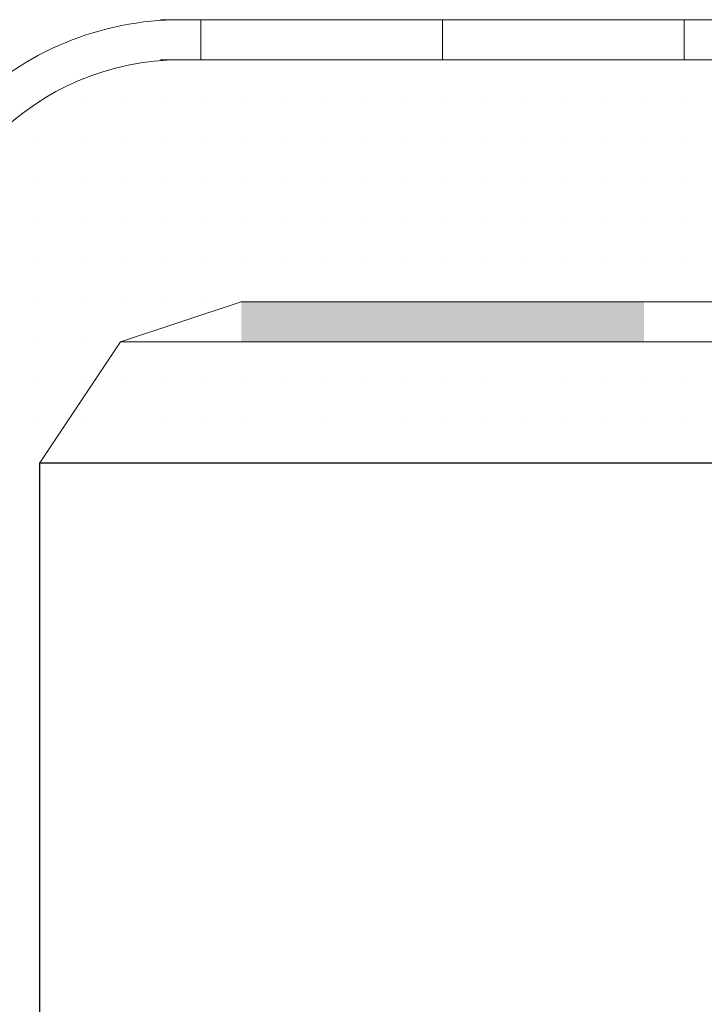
# Model space of a CAD drawing. Header units: metres. Extents: x 5.7 to 89.8, y 4 to 63.5.
# Tile 355 of 475: x 57.882 to 58.046, y 49.622 to 49.858. Entities that reach past the tile are written whole.
import ezdxf

# ---------------------------------------------------------------- set-up
doc = ezdxf.new("R2010")
doc.units = ezdxf.units.M
doc.header["$MEASUREMENT"] = 0
for name, color, linetype in [('PDF17_hatch-borshi', 7, 'Continuous'), ('PDF17_Isogam', 7, 'Continuous'), ('PDF17_kaff', 7, 'Continuous'), ('PDF17_wall', 7, 'Continuous')]:
    doc.layers.add(name, color=color, linetype=linetype)

msp = doc.modelspace()

# ---------------------------------------------------------------- linework, layer by layer
at = {"layer": 'PDF17_hatch-borshi', "lineweight": 18}
for points in [[(57.92524720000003, 49.84788080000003), (57.92524720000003, 49.84788080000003)], [(57.94450960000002, 49.84788080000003), (57.94450960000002, 49.84788080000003)], [(57.95414080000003, 49.84788080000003), (57.95414080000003, 49.84788080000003)], [(57.97340320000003, 49.84788080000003), (57.97340320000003, 49.84788080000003)], [(57.98303440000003, 49.84788080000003), (57.98303440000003, 49.84788080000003)], [(57.99266560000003, 49.84788080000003), (57.99266560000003, 49.84788080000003)], [(57.99266560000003, 49.84788080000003), (57.99266560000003, 49.84788080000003)], [(57.99266560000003, 49.84788080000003), (57.99266560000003, 49.84788080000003)], [(58.00229680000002, 49.84788080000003), (58.00229680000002, 49.84788080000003)], [(58.02155920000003, 49.84788080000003), (58.02155920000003, 49.84788080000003)], [(58.03119040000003, 49.84788080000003), (58.03119040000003, 49.84788080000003)], [(58.04082160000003, 49.84788080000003), (58.04082160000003, 49.84788080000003)], [(57.88672240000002, 49.83824960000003), (57.88672240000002, 49.83824960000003)], [(57.89635360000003, 49.83824960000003), (57.89635360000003, 49.83824960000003)], [(57.89635360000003, 49.83824960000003), (57.89635360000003, 49.83824960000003)], [(57.89635360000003, 49.83824960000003), (57.89635360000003, 49.83824960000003)], [(57.90598480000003, 49.83824960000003), (57.90598480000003, 49.83824960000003)], [(57.90598480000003, 49.83824960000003), (57.90598480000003, 49.83824960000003)], [(57.90598480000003, 49.83824960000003), (57.90598480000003, 49.83824960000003)], [(57.91561600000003, 49.83824960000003), (57.91561600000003, 49.83824960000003)], [(57.91561600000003, 49.83824960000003), (57.91561600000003, 49.83824960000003)], [(57.91561600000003, 49.83824960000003), (57.91561600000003, 49.83824960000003)], [(57.91561600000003, 49.83824960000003), (57.91561600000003, 49.83824960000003)], [(57.91561600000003, 49.83824960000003), (57.91561600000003, 49.83824960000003)], [(57.92524720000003, 49.83824960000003), (57.92524720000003, 49.83824960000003)], [(57.92524720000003, 49.83824960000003), (57.92524720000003, 49.83824960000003)], [(57.93487840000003, 49.83824960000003), (57.93487840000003, 49.83824960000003)], [(57.93487840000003, 49.83824960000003), (57.93487840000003, 49.83824960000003)], [(57.93487840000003, 49.83824960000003), (57.93487840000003, 49.83824960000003)], [(57.93487840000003, 49.83824960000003), (57.93487840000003, 49.83824960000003)], [(57.94450960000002, 49.83824960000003), (57.94450960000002, 49.83824960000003)], [(57.94450960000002, 49.83824960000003), (57.94450960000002, 49.83824960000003)], [(57.94450960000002, 49.83824960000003), (57.94450960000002, 49.83824960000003)], [(57.95414080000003, 49.83824960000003), (57.95414080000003, 49.83824960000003)], [(57.95414080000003, 49.83824960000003), (57.95414080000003, 49.83824960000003)], [(57.95414080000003, 49.83824960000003), (57.95414080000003, 49.83824960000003)], [(57.95414080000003, 49.83824960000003), (57.95414080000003, 49.83824960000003)], [(57.96377200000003, 49.83824960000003), (57.96377200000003, 49.83824960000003)], [(57.96377200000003, 49.83824960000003), (57.96377200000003, 49.83824960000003)], [(57.96377200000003, 49.83824960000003), (57.96377200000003, 49.83824960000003)], [(57.97340320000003, 49.83824960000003), (57.97340320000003, 49.83824960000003)], [(57.97340320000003, 49.83824960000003), (57.97340320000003, 49.83824960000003)], [(57.97340320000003, 49.83824960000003), (57.97340320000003, 49.83824960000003)], [(57.97340320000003, 49.83824960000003), (57.97340320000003, 49.83824960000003)], [(57.98303440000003, 49.83824960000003), (57.98303440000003, 49.83824960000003)], [(57.98303440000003, 49.83824960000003), (57.98303440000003, 49.83824960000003)], [(57.98303440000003, 49.83824960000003), (57.98303440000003, 49.83824960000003)], [(57.98303440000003, 49.83824960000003), (57.98303440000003, 49.83824960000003)], [(57.99266560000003, 49.83824960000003), (57.99266560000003, 49.83824960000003)], [(57.99266560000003, 49.83824960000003), (57.99266560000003, 49.83824960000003)], [(58.00229680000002, 49.83824960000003), (58.00229680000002, 49.83824960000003)], [(58.00229680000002, 49.83824960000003), (58.00229680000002, 49.83824960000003)], [(58.00229680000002, 49.83824960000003), (58.00229680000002, 49.83824960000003)], [(58.01192800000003, 49.83824960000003), (58.01192800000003, 49.83824960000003)], [(58.02155920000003, 49.83824960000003), (58.02155920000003, 49.83824960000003)], [(58.02155920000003, 49.83824960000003), (58.02155920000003, 49.83824960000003)], [(58.02155920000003, 49.83824960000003), (58.02155920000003, 49.83824960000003)], [(58.02155920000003, 49.83824960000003), (58.02155920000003, 49.83824960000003)], [(58.03119040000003, 49.83824960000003), (58.03119040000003, 49.83824960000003)], [(58.03119040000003, 49.83824960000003), (58.03119040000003, 49.83824960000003)], [(58.03119040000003, 49.83824960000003), (58.03119040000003, 49.83824960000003)], [(58.04082160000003, 49.83824960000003), (58.04082160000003, 49.83824960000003)], [(58.04082160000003, 49.83824960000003), (58.04082160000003, 49.83824960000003)], [(58.04082160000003, 49.83824960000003), (58.04082160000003, 49.83824960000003)], [(58.04082160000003, 49.83824960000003), (58.04082160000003, 49.83824960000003)], [(57.88672240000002, 49.82861840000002), (57.88672240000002, 49.82861840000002)], [(57.88672240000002, 49.82861840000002), (57.88672240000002, 49.82861840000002)], [(57.88672240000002, 49.82861840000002), (57.88672240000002, 49.82861840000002)], [(57.88672240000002, 49.82861840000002), (57.88672240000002, 49.82861840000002)], [(57.88672240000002, 49.82861840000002), (57.88672240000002, 49.82861840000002)], [(57.89635360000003, 49.82861840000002), (57.89635360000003, 49.82861840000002)], [(57.89635360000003, 49.82861840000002), (57.89635360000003, 49.82861840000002)], [(57.89635360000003, 49.82861840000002), (57.89635360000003, 49.82861840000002)], [(57.89635360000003, 49.82861840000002), (57.89635360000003, 49.82861840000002)], [(57.90598480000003, 49.82861840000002), (57.90598480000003, 49.82861840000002)], [(57.90598480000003, 49.82861840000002), (57.90598480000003, 49.82861840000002)], [(57.90598480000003, 49.82861840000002), (57.90598480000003, 49.82861840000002)], [(57.90598480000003, 49.82861840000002), (57.90598480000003, 49.82861840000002)], [(57.90598480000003, 49.82861840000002), (57.90598480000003, 49.82861840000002)], [(57.91561600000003, 49.82861840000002), (57.91561600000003, 49.82861840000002)], [(57.91561600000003, 49.82861840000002), (57.91561600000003, 49.82861840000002)], [(57.91561600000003, 49.82861840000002), (57.91561600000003, 49.82861840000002)], [(57.92524720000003, 49.82861840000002), (57.92524720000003, 49.82861840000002)], [(57.92524720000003, 49.82861840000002), (57.92524720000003, 49.82861840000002)], [(57.92524720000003, 49.82861840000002), (57.92524720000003, 49.82861840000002)], [(57.92524720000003, 49.82861840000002), (57.92524720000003, 49.82861840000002)], [(57.93487840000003, 49.82861840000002), (57.93487840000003, 49.82861840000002)], [(57.93487840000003, 49.82861840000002), (57.93487840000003, 49.82861840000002)], [(57.94450960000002, 49.82861840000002), (57.94450960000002, 49.82861840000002)], [(57.94450960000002, 49.82861840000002), (57.94450960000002, 49.82861840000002)], [(57.94450960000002, 49.82861840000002), (57.94450960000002, 49.82861840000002)], [(57.94450960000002, 49.82861840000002), (57.94450960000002, 49.82861840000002)], [(57.94450960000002, 49.82861840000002), (57.94450960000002, 49.82861840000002)], [(57.95414080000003, 49.82861840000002), (57.95414080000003, 49.82861840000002)], [(57.95414080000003, 49.82861840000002), (57.95414080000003, 49.82861840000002)], [(57.95414080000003, 49.82861840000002), (57.95414080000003, 49.82861840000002)], [(57.96377200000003, 49.82861840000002), (57.96377200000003, 49.82861840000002)], [(57.96377200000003, 49.82861840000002), (57.96377200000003, 49.82861840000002)], [(57.96377200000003, 49.82861840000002), (57.96377200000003, 49.82861840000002)], [(57.96377200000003, 49.82861840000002), (57.96377200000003, 49.82861840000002)], [(57.97340320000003, 49.82861840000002), (57.97340320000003, 49.82861840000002)], [(57.97340320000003, 49.82861840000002), (57.97340320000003, 49.82861840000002)], [(57.97340320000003, 49.82861840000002), (57.97340320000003, 49.82861840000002)], [(57.97340320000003, 49.82861840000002), (57.97340320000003, 49.82861840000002)], [(57.97340320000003, 49.82861840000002), (57.97340320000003, 49.82861840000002)], [(57.98303440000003, 49.82861840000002), (57.98303440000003, 49.82861840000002)], [(57.98303440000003, 49.82861840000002), (57.98303440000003, 49.82861840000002)], [(57.98303440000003, 49.82861840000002), (57.98303440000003, 49.82861840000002)], [(57.99266560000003, 49.82861840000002), (57.99266560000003, 49.82861840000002)], [(57.99266560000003, 49.82861840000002), (57.99266560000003, 49.82861840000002)], [(57.99266560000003, 49.82861840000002), (57.99266560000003, 49.82861840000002)], [(57.99266560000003, 49.82861840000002), (57.99266560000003, 49.82861840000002)], [(57.99266560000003, 49.82861840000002), (57.99266560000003, 49.82861840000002)], [(58.00229680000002, 49.82861840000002), (58.00229680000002, 49.82861840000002)], [(58.00229680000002, 49.82861840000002), (58.00229680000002, 49.82861840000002)], [(58.00229680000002, 49.82861840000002), (58.00229680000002, 49.82861840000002)], [(58.00229680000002, 49.82861840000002), (58.00229680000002, 49.82861840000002)], [(58.01192800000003, 49.82861840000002), (58.01192800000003, 49.82861840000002)], [(58.01192800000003, 49.82861840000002), (58.01192800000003, 49.82861840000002)], [(58.01192800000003, 49.82861840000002), (58.01192800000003, 49.82861840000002)], [(58.01192800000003, 49.82861840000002), (58.01192800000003, 49.82861840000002)], [(58.02155920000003, 49.82861840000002), (58.02155920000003, 49.82861840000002)], [(58.02155920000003, 49.82861840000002), (58.02155920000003, 49.82861840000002)], [(58.03119040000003, 49.82861840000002), (58.03119040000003, 49.82861840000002)], [(58.03119040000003, 49.82861840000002), (58.03119040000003, 49.82861840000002)], [(58.03119040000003, 49.82861840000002), (58.03119040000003, 49.82861840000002)], [(58.04082160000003, 49.82861840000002), (58.04082160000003, 49.82861840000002)], [(58.04082160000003, 49.82861840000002), (58.04082160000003, 49.82861840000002)], [(58.04082160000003, 49.82861840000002), (58.04082160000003, 49.82861840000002)], [(57.88672240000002, 49.81898720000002), (57.88672240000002, 49.81898720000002)], [(57.88672240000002, 49.81898720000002), (57.88672240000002, 49.81898720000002)], [(57.88672240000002, 49.81898720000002), (57.88672240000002, 49.81898720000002)], [(57.88672240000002, 49.81898720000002), (57.88672240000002, 49.81898720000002)], [(57.88672240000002, 49.81898720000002), (57.88672240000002, 49.81898720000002)], [(57.89635360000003, 49.81898720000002), (57.89635360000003, 49.81898720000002)], [(57.89635360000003, 49.81898720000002), (57.89635360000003, 49.81898720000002)], [(57.89635360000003, 49.81898720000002), (57.89635360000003, 49.81898720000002)], [(57.89635360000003, 49.81898720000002), (57.89635360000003, 49.81898720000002)], [(57.90598480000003, 49.81898720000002), (57.90598480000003, 49.81898720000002)], [(57.90598480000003, 49.81898720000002), (57.90598480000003, 49.81898720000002)], [(57.90598480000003, 49.81898720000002), (57.90598480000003, 49.81898720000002)], [(57.90598480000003, 49.81898720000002), (57.90598480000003, 49.81898720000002)], [(57.91561600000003, 49.81898720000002), (57.91561600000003, 49.81898720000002)], [(57.91561600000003, 49.81898720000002), (57.91561600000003, 49.81898720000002)], [(57.91561600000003, 49.81898720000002), (57.91561600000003, 49.81898720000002)], [(57.91561600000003, 49.81898720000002), (57.91561600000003, 49.81898720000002)], [(57.91561600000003, 49.81898720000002), (57.91561600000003, 49.81898720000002)], [(57.92524720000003, 49.81898720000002), (57.92524720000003, 49.81898720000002)], [(57.92524720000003, 49.81898720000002), (57.92524720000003, 49.81898720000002)], [(57.92524720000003, 49.81898720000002), (57.92524720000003, 49.81898720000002)], [(57.93487840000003, 49.81898720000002), (57.93487840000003, 49.81898720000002)], [(57.93487840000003, 49.81898720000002), (57.93487840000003, 49.81898720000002)], [(57.93487840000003, 49.81898720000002), (57.93487840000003, 49.81898720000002)], [(57.93487840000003, 49.81898720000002), (57.93487840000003, 49.81898720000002)], [(57.94450960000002, 49.81898720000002), (57.94450960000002, 49.81898720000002)], [(57.94450960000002, 49.81898720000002), (57.94450960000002, 49.81898720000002)], [(57.94450960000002, 49.81898720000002), (57.94450960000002, 49.81898720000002)], [(57.94450960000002, 49.81898720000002), (57.94450960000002, 49.81898720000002)], [(57.95414080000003, 49.81898720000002), (57.95414080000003, 49.81898720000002)], [(57.95414080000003, 49.81898720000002), (57.95414080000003, 49.81898720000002)], [(57.95414080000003, 49.81898720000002), (57.95414080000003, 49.81898720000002)], [(57.96377200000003, 49.81898720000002), (57.96377200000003, 49.81898720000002)], [(57.96377200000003, 49.81898720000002), (57.96377200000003, 49.81898720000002)], [(57.97340320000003, 49.81898720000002), (57.97340320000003, 49.81898720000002)], [(57.97340320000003, 49.81898720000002), (57.97340320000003, 49.81898720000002)], [(57.97340320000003, 49.81898720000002), (57.97340320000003, 49.81898720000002)], [(57.97340320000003, 49.81898720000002), (57.97340320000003, 49.81898720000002)], [(57.98303440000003, 49.81898720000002), (57.98303440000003, 49.81898720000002)], [(57.98303440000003, 49.81898720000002), (57.98303440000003, 49.81898720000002)], [(57.98303440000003, 49.81898720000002), (57.98303440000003, 49.81898720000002)], [(57.98303440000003, 49.81898720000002), (57.98303440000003, 49.81898720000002)], [(57.99266560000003, 49.81898720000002), (57.99266560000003, 49.81898720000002)], [(57.99266560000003, 49.81898720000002), (57.99266560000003, 49.81898720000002)], [(57.99266560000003, 49.81898720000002), (57.99266560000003, 49.81898720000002)], [(57.99266560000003, 49.81898720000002), (57.99266560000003, 49.81898720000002)], [(58.00229680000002, 49.81898720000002), (58.00229680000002, 49.81898720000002)], [(58.00229680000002, 49.81898720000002), (58.00229680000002, 49.81898720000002)], [(58.00229680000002, 49.81898720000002), (58.00229680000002, 49.81898720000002)], [(58.00229680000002, 49.81898720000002), (58.00229680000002, 49.81898720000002)], [(58.01192800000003, 49.81898720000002), (58.01192800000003, 49.81898720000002)], [(58.01192800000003, 49.81898720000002), (58.01192800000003, 49.81898720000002)], [(58.01192800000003, 49.81898720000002), (58.01192800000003, 49.81898720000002)], [(58.02155920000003, 49.81898720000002), (58.02155920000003, 49.81898720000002)], [(58.02155920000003, 49.81898720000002), (58.02155920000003, 49.81898720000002)], [(58.02155920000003, 49.81898720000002), (58.02155920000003, 49.81898720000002)], [(58.02155920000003, 49.81898720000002), (58.02155920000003, 49.81898720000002)], [(58.03119040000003, 49.81898720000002), (58.03119040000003, 49.81898720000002)], [(58.03119040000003, 49.81898720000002), (58.03119040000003, 49.81898720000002)], [(58.03119040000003, 49.81898720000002), (58.03119040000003, 49.81898720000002)], [(58.04082160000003, 49.81898720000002), (58.04082160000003, 49.81898720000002)], [(58.04082160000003, 49.81898720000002), (58.04082160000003, 49.81898720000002)], [(58.04082160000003, 49.81898720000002), (58.04082160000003, 49.81898720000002)], [(58.04082160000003, 49.81898720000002), (58.04082160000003, 49.81898720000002)], [(57.88672240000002, 49.80935600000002), (57.88672240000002, 49.80935600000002)], [(57.88672240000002, 49.80935600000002), (57.88672240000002, 49.80935600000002)], [(57.89635360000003, 49.80935600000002), (57.89635360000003, 49.80935600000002)], [(57.89635360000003, 49.80935600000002), (57.89635360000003, 49.80935600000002)], [(57.89635360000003, 49.80935600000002), (57.89635360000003, 49.80935600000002)], [(57.90598480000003, 49.80935600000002), (57.90598480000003, 49.80935600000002)], [(57.90598480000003, 49.80935600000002), (57.90598480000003, 49.80935600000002)], [(57.90598480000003, 49.80935600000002), (57.90598480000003, 49.80935600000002)], [(57.91561600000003, 49.80935600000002), (57.91561600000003, 49.80935600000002)], [(57.91561600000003, 49.80935600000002), (57.91561600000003, 49.80935600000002)], [(57.91561600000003, 49.80935600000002), (57.91561600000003, 49.80935600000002)], [(57.91561600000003, 49.80935600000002), (57.91561600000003, 49.80935600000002)], [(57.91561600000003, 49.80935600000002), (57.91561600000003, 49.80935600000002)], [(57.92524720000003, 49.80935600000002), (57.92524720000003, 49.80935600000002)], [(57.92524720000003, 49.80935600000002), (57.92524720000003, 49.80935600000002)], [(57.92524720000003, 49.80935600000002), (57.92524720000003, 49.80935600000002)], [(57.92524720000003, 49.80935600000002), (57.92524720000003, 49.80935600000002)], [(57.93487840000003, 49.80935600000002), (57.93487840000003, 49.80935600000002)], [(57.93487840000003, 49.80935600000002), (57.93487840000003, 49.80935600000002)], [(57.94450960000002, 49.80935600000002), (57.94450960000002, 49.80935600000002)], [(57.94450960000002, 49.80935600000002), (57.94450960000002, 49.80935600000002)], [(57.94450960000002, 49.80935600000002), (57.94450960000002, 49.80935600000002)], [(57.94450960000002, 49.80935600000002), (57.94450960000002, 49.80935600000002)], [(57.94450960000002, 49.80935600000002), (57.94450960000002, 49.80935600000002)], [(57.95414080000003, 49.80935600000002), (57.95414080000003, 49.80935600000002)], [(57.95414080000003, 49.80935600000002), (57.95414080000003, 49.80935600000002)], [(57.96377200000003, 49.80935600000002), (57.96377200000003, 49.80935600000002)], [(57.96377200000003, 49.80935600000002), (57.96377200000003, 49.80935600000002)], [(57.96377200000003, 49.80935600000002), (57.96377200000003, 49.80935600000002)], [(57.96377200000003, 49.80935600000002), (57.96377200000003, 49.80935600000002)], [(57.97340320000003, 49.80935600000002), (57.97340320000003, 49.80935600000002)], [(57.97340320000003, 49.80935600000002), (57.97340320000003, 49.80935600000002)], [(57.97340320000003, 49.80935600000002), (57.97340320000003, 49.80935600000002)], [(57.97340320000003, 49.80935600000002), (57.97340320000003, 49.80935600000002)], [(57.97340320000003, 49.80935600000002), (57.97340320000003, 49.80935600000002)], [(57.98303440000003, 49.80935600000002), (57.98303440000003, 49.80935600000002)], [(57.98303440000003, 49.80935600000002), (57.98303440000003, 49.80935600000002)], [(57.98303440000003, 49.80935600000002), (57.98303440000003, 49.80935600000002)], [(57.99266560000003, 49.80935600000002), (57.99266560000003, 49.80935600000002)], [(57.99266560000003, 49.80935600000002), (57.99266560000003, 49.80935600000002)], [(57.99266560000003, 49.80935600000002), (57.99266560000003, 49.80935600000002)], [(58.00229680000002, 49.80935600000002), (58.00229680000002, 49.80935600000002)], [(58.00229680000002, 49.80935600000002), (58.00229680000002, 49.80935600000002)], [(58.01192800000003, 49.80935600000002), (58.01192800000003, 49.80935600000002)], [(58.01192800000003, 49.80935600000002), (58.01192800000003, 49.80935600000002)], [(58.01192800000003, 49.80935600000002), (58.01192800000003, 49.80935600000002)], [(58.01192800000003, 49.80935600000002), (58.01192800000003, 49.80935600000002)], [(58.02155920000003, 49.80935600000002), (58.02155920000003, 49.80935600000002)], [(58.02155920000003, 49.80935600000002), (58.02155920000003, 49.80935600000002)], [(58.02155920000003, 49.80935600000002), (58.02155920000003, 49.80935600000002)], [(58.03119040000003, 49.80935600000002), (58.03119040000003, 49.80935600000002)], [(58.03119040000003, 49.80935600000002), (58.03119040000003, 49.80935600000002)], [(58.03119040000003, 49.80935600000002), (58.03119040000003, 49.80935600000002)], [(58.03119040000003, 49.80935600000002), (58.03119040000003, 49.80935600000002)], [(58.04082160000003, 49.80935600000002), (58.04082160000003, 49.80935600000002)], [(58.04082160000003, 49.80935600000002), (58.04082160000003, 49.80935600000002)], [(58.04082160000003, 49.80935600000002), (58.04082160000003, 49.80935600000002)], [(57.88672240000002, 49.79972480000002), (57.88672240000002, 49.79972480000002)], [(57.88672240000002, 49.79972480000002), (57.88672240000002, 49.79972480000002)], [(57.88672240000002, 49.79972480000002), (57.88672240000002, 49.79972480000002)], [(57.88672240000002, 49.79972480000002), (57.88672240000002, 49.79972480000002)], [(57.88672240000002, 49.79972480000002), (57.88672240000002, 49.79972480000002)], [(57.89635360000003, 49.79972480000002), (57.89635360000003, 49.79972480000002)], [(57.89635360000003, 49.79972480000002), (57.89635360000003, 49.79972480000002)], [(57.89635360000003, 49.79972480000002), (57.89635360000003, 49.79972480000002)], [(57.89635360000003, 49.79972480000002), (57.89635360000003, 49.79972480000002)], [(57.89635360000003, 49.79972480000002), (57.89635360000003, 49.79972480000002)], [(57.90598480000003, 49.79972480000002), (57.90598480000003, 49.79972480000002)], [(57.90598480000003, 49.79972480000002), (57.90598480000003, 49.79972480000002)], [(57.90598480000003, 49.79972480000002), (57.90598480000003, 49.79972480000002)], [(57.90598480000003, 49.79972480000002), (57.90598480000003, 49.79972480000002)], [(57.91561600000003, 49.79972480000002), (57.91561600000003, 49.79972480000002)], [(57.91561600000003, 49.79972480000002), (57.91561600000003, 49.79972480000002)], [(57.91561600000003, 49.79972480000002), (57.91561600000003, 49.79972480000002)], [(57.91561600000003, 49.79972480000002), (57.91561600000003, 49.79972480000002)], [(57.92524720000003, 49.79972480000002), (57.92524720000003, 49.79972480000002)], [(57.93487840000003, 49.79972480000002), (57.93487840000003, 49.79972480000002)], [(57.93487840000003, 49.79972480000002), (57.93487840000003, 49.79972480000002)], [(57.93487840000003, 49.79972480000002), (57.93487840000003, 49.79972480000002)], [(57.93487840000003, 49.79972480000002), (57.93487840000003, 49.79972480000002)], [(57.94450960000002, 49.79972480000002), (57.94450960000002, 49.79972480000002)], [(57.94450960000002, 49.79972480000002), (57.94450960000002, 49.79972480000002)], [(57.94450960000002, 49.79972480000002), (57.94450960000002, 49.79972480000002)], [(57.95414080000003, 49.79972480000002), (57.95414080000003, 49.79972480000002)], [(57.95414080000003, 49.79972480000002), (57.95414080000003, 49.79972480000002)], [(57.95414080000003, 49.79972480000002), (57.95414080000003, 49.79972480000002)], [(57.95414080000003, 49.79972480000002), (57.95414080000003, 49.79972480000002)], [(57.96377200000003, 49.79972480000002), (57.96377200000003, 49.79972480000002)], [(57.96377200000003, 49.79972480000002), (57.96377200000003, 49.79972480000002)], [(57.96377200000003, 49.79972480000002), (57.96377200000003, 49.79972480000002)], [(57.97340320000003, 49.79972480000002), (57.97340320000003, 49.79972480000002)], [(57.97340320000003, 49.79972480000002), (57.97340320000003, 49.79972480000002)], [(57.97340320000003, 49.79972480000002), (57.97340320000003, 49.79972480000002)], [(57.97340320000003, 49.79972480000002), (57.97340320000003, 49.79972480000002)], [(57.97340320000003, 49.79972480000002), (57.97340320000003, 49.79972480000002)], [(57.98303440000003, 49.79972480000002), (57.98303440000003, 49.79972480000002)], [(57.98303440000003, 49.79972480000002), (57.98303440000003, 49.79972480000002)], [(57.98303440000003, 49.79972480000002), (57.98303440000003, 49.79972480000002)], [(57.98303440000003, 49.79972480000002), (57.98303440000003, 49.79972480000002)], [(57.98303440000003, 49.79972480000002), (57.98303440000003, 49.79972480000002)], [(57.99266560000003, 49.79972480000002), (57.99266560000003, 49.79972480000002)], [(57.99266560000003, 49.79972480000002), (57.99266560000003, 49.79972480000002)], [(57.99266560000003, 49.79972480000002), (57.99266560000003, 49.79972480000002)], [(57.99266560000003, 49.79972480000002), (57.99266560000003, 49.79972480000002)], [(58.00229680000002, 49.79972480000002), (58.00229680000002, 49.79972480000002)], [(58.00229680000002, 49.79972480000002), (58.00229680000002, 49.79972480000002)], [(58.00229680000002, 49.79972480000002), (58.00229680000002, 49.79972480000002)], [(58.00229680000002, 49.79972480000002), (58.00229680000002, 49.79972480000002)], [(58.00229680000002, 49.79972480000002), (58.00229680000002, 49.79972480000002)], [(58.00229680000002, 49.79972480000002), (58.00229680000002, 49.79972480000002)], [(58.01192800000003, 49.79972480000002), (58.01192800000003, 49.79972480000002)], [(58.01192800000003, 49.79972480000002), (58.01192800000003, 49.79972480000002)], [(58.01192800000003, 49.79972480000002), (58.01192800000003, 49.79972480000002)], [(58.02155920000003, 49.79972480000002), (58.02155920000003, 49.79972480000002)], [(58.02155920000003, 49.79972480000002), (58.02155920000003, 49.79972480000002)], [(58.02155920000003, 49.79972480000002), (58.02155920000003, 49.79972480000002)], [(58.03119040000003, 49.79972480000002), (58.03119040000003, 49.79972480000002)], [(58.03119040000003, 49.79972480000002), (58.03119040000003, 49.79972480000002)], [(58.03119040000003, 49.79972480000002), (58.03119040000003, 49.79972480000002)], [(58.04082160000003, 49.79972480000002), (58.04082160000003, 49.79972480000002)], [(58.04082160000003, 49.79972480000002), (58.04082160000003, 49.79972480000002)], [(58.04082160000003, 49.79972480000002), (58.04082160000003, 49.79972480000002)], [(58.04082160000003, 49.79972480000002), (58.04082160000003, 49.79972480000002)], [(57.88672240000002, 49.79009360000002), (57.88672240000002, 49.79009360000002)], [(57.88672240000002, 49.79009360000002), (57.88672240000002, 49.79009360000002)], [(57.88672240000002, 49.79009360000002), (57.88672240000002, 49.79009360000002)], [(57.88672240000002, 49.79009360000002), (57.88672240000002, 49.79009360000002)], [(57.89635360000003, 49.79009360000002), (57.89635360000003, 49.79009360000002)], [(57.89635360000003, 49.79009360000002), (57.89635360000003, 49.79009360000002)], [(57.89635360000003, 49.79009360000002), (57.89635360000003, 49.79009360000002)], [(57.89635360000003, 49.79009360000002), (57.89635360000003, 49.79009360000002)], [(57.90598480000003, 49.79009360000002), (57.90598480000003, 49.79009360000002)], [(57.90598480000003, 49.79009360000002), (57.90598480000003, 49.79009360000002)], [(57.90598480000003, 49.79009360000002), (57.90598480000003, 49.79009360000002)], [(57.90598480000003, 49.79009360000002), (57.90598480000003, 49.79009360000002)], [(57.91561600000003, 49.79009360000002), (57.91561600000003, 49.79009360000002)], [(57.91561600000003, 49.79009360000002), (57.91561600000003, 49.79009360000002)], [(57.91561600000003, 49.79009360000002), (57.91561600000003, 49.79009360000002)], [(57.92524720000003, 49.79009360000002), (57.92524720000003, 49.79009360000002)], [(57.92524720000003, 49.79009360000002), (57.92524720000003, 49.79009360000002)], [(57.93487840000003, 49.79009360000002), (57.93487840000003, 49.79009360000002)], [(57.93487840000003, 49.79009360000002), (57.93487840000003, 49.79009360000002)], [(57.94450960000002, 49.79009360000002), (57.94450960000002, 49.79009360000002)], [(57.94450960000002, 49.79009360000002), (57.94450960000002, 49.79009360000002)], [(57.96377200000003, 49.79009360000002), (57.96377200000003, 49.79009360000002)], [(58.00229680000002, 49.79009360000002), (58.00229680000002, 49.79009360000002)], [(58.01192800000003, 49.79009360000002), (58.01192800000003, 49.79009360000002)], [(58.02155920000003, 49.79009360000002), (58.02155920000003, 49.79009360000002)], [(58.03119040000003, 49.79009360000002), (58.03119040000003, 49.79009360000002)], [(57.88672240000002, 49.78046240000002), (57.88672240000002, 49.78046240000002)], [(57.88672240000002, 49.78046240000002), (57.88672240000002, 49.78046240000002)], [(57.88672240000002, 49.78046240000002), (57.88672240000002, 49.78046240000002)], [(57.89635360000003, 49.78046240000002), (57.89635360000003, 49.78046240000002)], [(57.89635360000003, 49.78046240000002), (57.89635360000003, 49.78046240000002)], [(57.89635360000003, 49.78046240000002), (57.89635360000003, 49.78046240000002)], [(57.89635360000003, 49.78046240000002), (57.89635360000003, 49.78046240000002)], [(57.89635360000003, 49.78046240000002), (57.89635360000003, 49.78046240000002)], [(57.89635360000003, 49.78046240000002), (57.89635360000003, 49.78046240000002)], [(57.90598480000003, 49.78046240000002), (57.90598480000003, 49.78046240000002)], [(57.90598480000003, 49.78046240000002), (57.90598480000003, 49.78046240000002)], [(57.90598480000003, 49.78046240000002), (57.90598480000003, 49.78046240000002)], [(57.93487840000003, 49.78046240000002), (57.93487840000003, 49.78046240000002)], [(57.95414080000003, 49.78046240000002), (57.95414080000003, 49.78046240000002)], [(57.96377200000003, 49.78046240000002), (57.96377200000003, 49.78046240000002)], [(57.96377200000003, 49.78046240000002), (57.96377200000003, 49.78046240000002)], [(57.97340320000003, 49.78046240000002), (57.97340320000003, 49.78046240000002)], [(57.98303440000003, 49.78046240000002), (57.98303440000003, 49.78046240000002)], [(57.99266560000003, 49.78046240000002), (57.99266560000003, 49.78046240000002)], [(58.00229680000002, 49.78046240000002), (58.00229680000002, 49.78046240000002)], [(58.02155920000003, 49.78046240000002), (58.02155920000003, 49.78046240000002)], [(58.03119040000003, 49.78046240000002), (58.03119040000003, 49.78046240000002)], [(58.04082160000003, 49.78046240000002), (58.04082160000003, 49.78046240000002)], [(58.04082160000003, 49.78046240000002), (58.04082160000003, 49.78046240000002)], [(57.88672240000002, 49.77083120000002), (57.88672240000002, 49.77083120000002)], [(57.88672240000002, 49.77083120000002), (57.88672240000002, 49.77083120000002)], [(57.88672240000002, 49.77083120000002), (57.88672240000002, 49.77083120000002)], [(57.88672240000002, 49.77083120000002), (57.88672240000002, 49.77083120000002)], [(57.89635360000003, 49.77083120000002), (57.89635360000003, 49.77083120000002)], [(57.89635360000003, 49.77083120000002), (57.89635360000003, 49.77083120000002)], [(57.89635360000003, 49.77083120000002), (57.89635360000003, 49.77083120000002)], [(57.89635360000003, 49.77083120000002), (57.89635360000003, 49.77083120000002)], [(57.90598480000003, 49.77083120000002), (57.90598480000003, 49.77083120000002)], [(57.90598480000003, 49.77083120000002), (57.90598480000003, 49.77083120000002)], [(57.90598480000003, 49.77083120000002), (57.90598480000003, 49.77083120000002)], [(57.91561600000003, 49.77083120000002), (57.91561600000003, 49.77083120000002)], [(57.91561600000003, 49.77083120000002), (57.91561600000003, 49.77083120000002)], [(57.92524720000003, 49.77083120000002), (57.92524720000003, 49.77083120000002)], [(57.92524720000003, 49.77083120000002), (57.92524720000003, 49.77083120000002)], [(57.93487840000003, 49.77083120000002), (57.93487840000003, 49.77083120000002)], [(57.93487840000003, 49.77083120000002), (57.93487840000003, 49.77083120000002)], [(57.94450960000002, 49.77083120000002), (57.94450960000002, 49.77083120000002)], [(57.94450960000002, 49.77083120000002), (57.94450960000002, 49.77083120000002)], [(57.94450960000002, 49.77083120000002), (57.94450960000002, 49.77083120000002)], [(57.95414080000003, 49.77083120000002), (57.95414080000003, 49.77083120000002)], [(57.96377200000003, 49.77083120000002), (57.96377200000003, 49.77083120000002)], [(57.96377200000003, 49.77083120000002), (57.96377200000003, 49.77083120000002)], [(57.97340320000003, 49.77083120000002), (57.97340320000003, 49.77083120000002)], [(57.98303440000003, 49.77083120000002), (57.98303440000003, 49.77083120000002)], [(57.99266560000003, 49.77083120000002), (57.99266560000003, 49.77083120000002)], [(57.99266560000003, 49.77083120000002), (57.99266560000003, 49.77083120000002)], [(58.01192800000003, 49.77083120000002), (58.01192800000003, 49.77083120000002)], [(58.01192800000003, 49.77083120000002), (58.01192800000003, 49.77083120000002)], [(58.01192800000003, 49.77083120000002), (58.01192800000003, 49.77083120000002)], [(58.02155920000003, 49.77083120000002), (58.02155920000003, 49.77083120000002)], [(58.03119040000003, 49.77083120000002), (58.03119040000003, 49.77083120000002)], [(58.04082160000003, 49.77083120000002), (58.04082160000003, 49.77083120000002)], [(58.04082160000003, 49.77083120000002), (58.04082160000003, 49.77083120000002)], [(57.88672240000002, 49.76120000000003), (57.88672240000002, 49.76120000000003)], [(57.88672240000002, 49.76120000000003), (57.88672240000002, 49.76120000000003)], [(57.88672240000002, 49.76120000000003), (57.88672240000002, 49.76120000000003)], [(57.88672240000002, 49.76120000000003), (57.88672240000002, 49.76120000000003)], [(57.89635360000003, 49.76120000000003), (57.89635360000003, 49.76120000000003)], [(57.89635360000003, 49.76120000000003), (57.89635360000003, 49.76120000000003)], [(57.91561600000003, 49.76120000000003), (57.91561600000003, 49.76120000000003)], [(57.91561600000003, 49.76120000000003), (57.91561600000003, 49.76120000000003)], [(57.92524720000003, 49.76120000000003), (57.92524720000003, 49.76120000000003)], [(57.92524720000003, 49.76120000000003), (57.92524720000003, 49.76120000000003)], [(57.93487840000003, 49.76120000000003), (57.93487840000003, 49.76120000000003)], [(57.95414080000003, 49.76120000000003), (57.95414080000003, 49.76120000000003)], [(57.95414080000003, 49.76120000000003), (57.95414080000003, 49.76120000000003)], [(57.95414080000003, 49.76120000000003), (57.95414080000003, 49.76120000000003)], [(57.97340320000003, 49.76120000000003), (57.97340320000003, 49.76120000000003)], [(57.98303440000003, 49.76120000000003), (57.98303440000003, 49.76120000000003)], [(57.98303440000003, 49.76120000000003), (57.98303440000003, 49.76120000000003)], [(57.98303440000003, 49.76120000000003), (57.98303440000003, 49.76120000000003)], [(57.99266560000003, 49.76120000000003), (57.99266560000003, 49.76120000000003)], [(57.99266560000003, 49.76120000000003), (57.99266560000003, 49.76120000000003)], [(58.00229680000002, 49.76120000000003), (58.00229680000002, 49.76120000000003)], [(58.00229680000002, 49.76120000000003), (58.00229680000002, 49.76120000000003)], [(58.00229680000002, 49.76120000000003), (58.00229680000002, 49.76120000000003)], [(58.01192800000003, 49.76120000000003), (58.01192800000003, 49.76120000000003)], [(58.02155920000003, 49.76120000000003), (58.02155920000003, 49.76120000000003)], [(58.02155920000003, 49.76120000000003), (58.02155920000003, 49.76120000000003)], [(58.02155920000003, 49.76120000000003), (58.02155920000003, 49.76120000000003)], [(58.03119040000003, 49.76120000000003), (58.03119040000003, 49.76120000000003)], [(58.03119040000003, 49.76120000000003), (58.03119040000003, 49.76120000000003)], [(58.03119040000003, 49.76120000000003), (58.03119040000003, 49.76120000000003)], [(58.04082160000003, 49.76120000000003), (58.04082160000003, 49.76120000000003)], [(57.88672240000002, 49.75156880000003), (57.88672240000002, 49.75156880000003)], [(57.89635360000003, 49.75156880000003), (57.89635360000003, 49.75156880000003)], [(57.89635360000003, 49.75156880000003), (57.89635360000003, 49.75156880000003)], [(57.91561600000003, 49.75156880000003), (57.91561600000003, 49.75156880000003)], [(57.92524720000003, 49.75156880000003), (57.92524720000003, 49.75156880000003)], [(57.92524720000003, 49.75156880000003), (57.92524720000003, 49.75156880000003)], [(57.93487840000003, 49.75156880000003), (57.93487840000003, 49.75156880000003)], [(57.94450960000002, 49.75156880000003), (57.94450960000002, 49.75156880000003)], [(57.94450960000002, 49.75156880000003), (57.94450960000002, 49.75156880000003)], [(57.94450960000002, 49.75156880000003), (57.94450960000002, 49.75156880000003)], [(57.95414080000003, 49.75156880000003), (57.95414080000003, 49.75156880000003)], [(57.96377200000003, 49.75156880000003), (57.96377200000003, 49.75156880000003)], [(57.96377200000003, 49.75156880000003), (57.96377200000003, 49.75156880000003)], [(57.96377200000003, 49.75156880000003), (57.96377200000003, 49.75156880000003)], [(57.96377200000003, 49.75156880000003), (57.96377200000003, 49.75156880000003)], [(57.97340320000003, 49.75156880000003), (57.97340320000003, 49.75156880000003)], [(57.97340320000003, 49.75156880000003), (57.97340320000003, 49.75156880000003)], [(57.99266560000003, 49.75156880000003), (57.99266560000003, 49.75156880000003)], [(57.99266560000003, 49.75156880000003), (57.99266560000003, 49.75156880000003)], [(58.00229680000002, 49.75156880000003), (58.00229680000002, 49.75156880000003)], [(58.01192800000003, 49.75156880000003), (58.01192800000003, 49.75156880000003)], [(58.02155920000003, 49.75156880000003), (58.02155920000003, 49.75156880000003)], [(58.03119040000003, 49.75156880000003), (58.03119040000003, 49.75156880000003)], [(58.04082160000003, 49.75156880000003), (58.04082160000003, 49.75156880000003)]]:
    msp.add_lwpolyline(points, dxfattribs=at)
at = {"layer": 'PDF17_Isogam', "lineweight": 13}
for points in [[(57.88672240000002, 49.75156880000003), (57.90598480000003, 49.78046240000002), (57.93487840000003, 49.79009360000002), (58.19492080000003, 49.79009360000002), (58.21418320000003, 49.78046240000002), (58.22381440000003, 49.76120000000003), (58.22381440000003, 49.65525680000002), (58.23344560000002, 49.63599440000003), (58.24307680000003, 49.62636320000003), (58.52238160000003, 49.62636320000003), (58.54164400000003, 49.63599440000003), (58.55127520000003, 49.65525680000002), (58.55127520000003, 49.76120000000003), (58.56090640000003, 49.78046240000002), (58.58016880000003, 49.79009360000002), (63.78101680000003, 49.79009360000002)], [(58.22381440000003, 49.75156880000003), (58.21418320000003, 49.75156880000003), (58.21418320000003, 49.76120000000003), (58.20455200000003, 49.77083120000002), (58.19492080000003, 49.78046240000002), (57.90598480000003, 49.78046240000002)]]:
    msp.add_lwpolyline(points, dxfattribs=at)
at = {"layer": 'PDF17_Isogam', "transparency": 33554559}
for points in [[(57.93487840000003, 49.78046240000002), (58.03119040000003, 49.78046240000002), (57.93487840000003, 49.79009360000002)], [(58.03119040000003, 49.78046240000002), (57.93487840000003, 49.79009360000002), (58.03119040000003, 49.79009360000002)]]:
    msp.add_solid(points, dxfattribs=at)
at = {"layer": 'PDF17_kaff', "lineweight": 20}
for points in [[(57.91561600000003, 49.85751200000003), (58.24307680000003, 49.85751200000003), (58.24307680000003, 49.83824960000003)], [(57.92524720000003, 49.85751200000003), (57.92524720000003, 49.84788080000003)], [(57.98303440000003, 49.85751200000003), (57.98303440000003, 49.84788080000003)], [(58.04082160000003, 49.85751200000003), (58.04082160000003, 49.84788080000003)], [(57.91561600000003, 49.84788080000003), (58.23344560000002, 49.84788080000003), (58.23344560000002, 49.82861840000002), (58.27197040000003, 49.82861840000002)]]:
    msp.add_lwpolyline(points, dxfattribs=at)
for centre, radius, start, end in [((57.92043154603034, 49.78527805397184), 0.07223394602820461, 89.99995719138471, 180.0000428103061), ((57.92043161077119, 49.78527798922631), 0.06260281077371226, 90.0000098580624, 179.9999901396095)]:
    msp.add_arc(centre, radius, start, end, dxfattribs=at)
at = {"layer": 'PDF17_wall', "lineweight": 25}
msp.add_lwpolyline([(32.82634000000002, 47.39192480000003), (38.73989680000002, 47.39192480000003), (42.92946880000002, 48.21057680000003), (47.12867200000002, 48.68250560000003), (57.88672240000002, 48.68250560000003), (57.88672240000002, 49.75156880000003), (58.21418320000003, 49.75156880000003), (58.21418320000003, 48.68250560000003), (58.54164400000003, 48.68250560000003), (58.54164400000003, 48.36467600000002)], dxfattribs=at)

doc.saveas('drawing.dxf')
